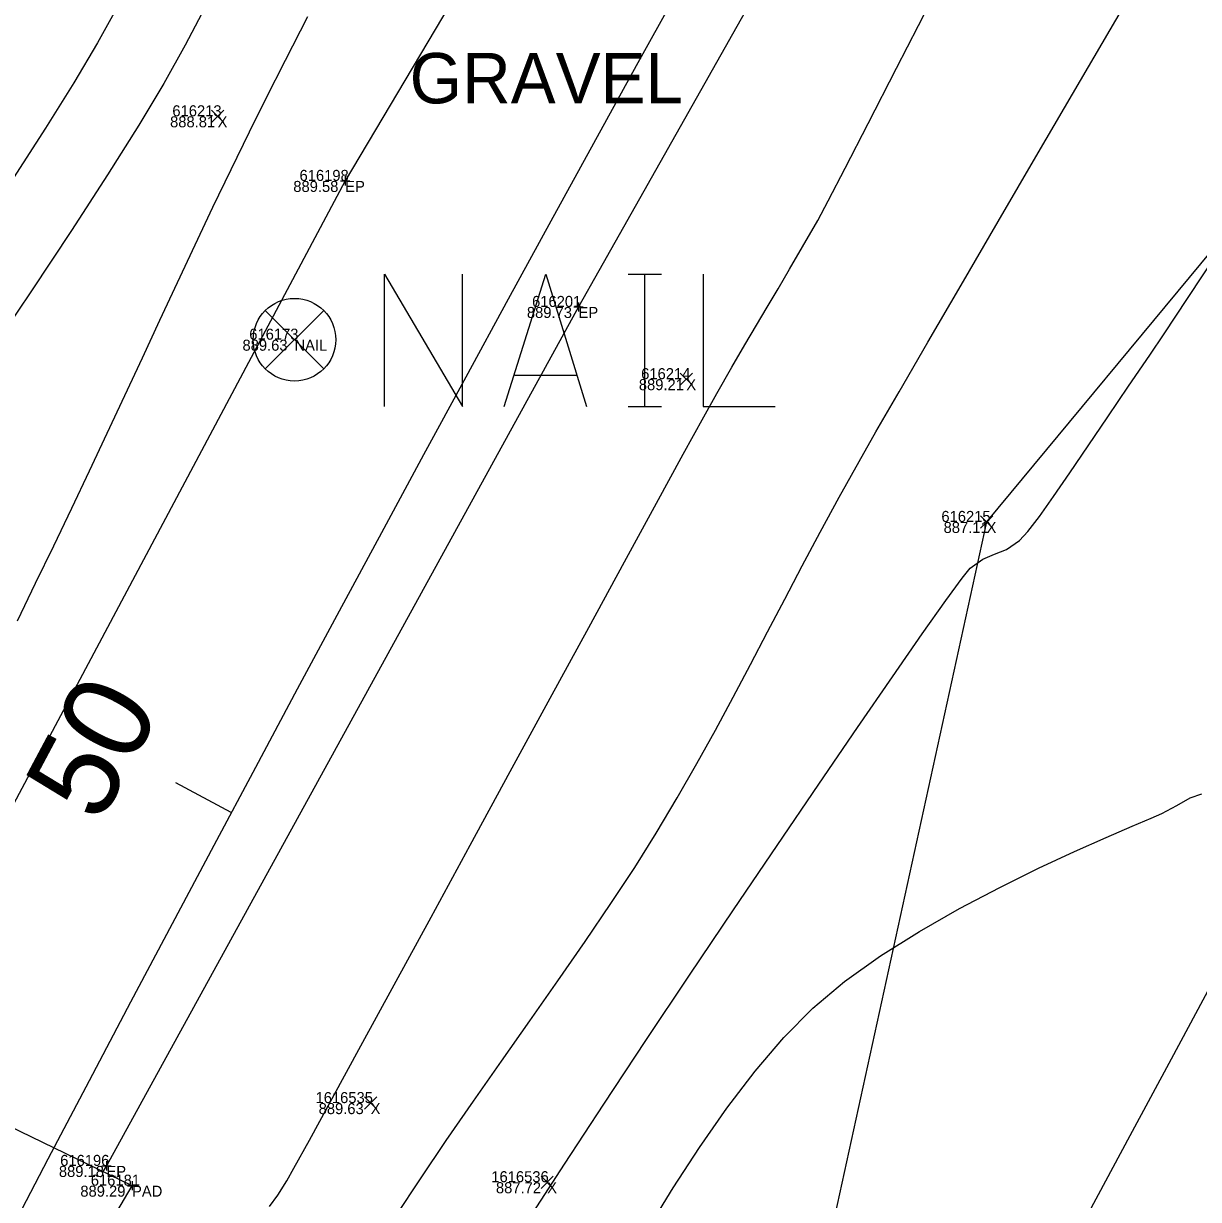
# Model space of a CAD drawing. Extents: x 1957117 to 1971063, y 701601 to 715861.
# Drawn here: x 1963583.65 to 1963620.97, y 706878 to 706915.33 of the extents above; entities that cross this region are included whole.
import ezdxf

# ---------------------------------------------------------------- set-up
doc = ezdxf.new("R2010")
doc.units = 0
for name, color, linetype in [('AP_X_Lights', 7, 'Continuous'), ('DT_X_Break_Line', 7, 'Continuous'), ('DT_X_Contour_Minor', 7, 'Continuous'), ('GE_X_CL_20', 7, 'Continuous'), ('HY_X_Water_Edge', 7, 'Continuous'), ('PM_P_Cells', 7, 'Continuous'), ('PV_P_Drive', 7, 'Continuous'), ('PV_P_Shoulder', 7, 'Continuous'), ('RD_X_Concrete_Pad', 7, 'Continuous'), ('RS_Raster1', 7, 'Continuous'), ('RW_X_Esmt_RR', 7, 'Continuous'), ('SC_Scratch1', 7, 'Continuous'), ('SC_Shading2', 7, 'Continuous'), ('SC_Shading5', 7, 'Continuous')]:
    doc.layers.add(name, color=color, linetype=linetype)

msp = doc.modelspace()

# ---------------------------------------------------------------- linework, layer by layer
at = {"layer": 'AP_X_Lights'}
for p, q in [((1963589.622, 706912.193), (1963590.01, 706912.583)), ((1963589.622, 706912.583), (1963590.01, 706912.193)), ((1963604.508, 706903.849), (1963604.896, 706904.239)), ((1963604.508, 706904.239), (1963604.896, 706903.849)), ((1963614.043, 706899.317), (1963614.431, 706899.707)), ((1963614.043, 706899.707), (1963614.431, 706899.317)), ((1963594.483, 706880.869), (1963594.871, 706881.259)), ((1963594.483, 706881.259), (1963594.871, 706880.869)), ((1963600.088, 706878.358), (1963600.476, 706878.748)), ((1963600.088, 706878.748), (1963600.476, 706878.358))]:
    msp.add_line(p, q, dxfattribs=at)
at = {"layer": 'DT_X_Break_Line'}
msp.add_lwpolyline([(1963899.517, 707277.373), (1963869.26, 707237.602), (1963831.235, 707203.335), (1963820.965, 707195.035), (1963812.613, 707181.208), (1963805.672, 707159.836), (1963786.526, 707112.387), (1963762.238, 707069.027), (1963734.112, 707027.99), (1963699.007, 706991.28), (1963670.32, 706952.909), (1963630.02, 706918.565), (1963614.237, 706899.512), (1963608.708, 706874.267)], dxfattribs=at)
at = {"layer": 'DT_X_Contour_Minor'}
for points in [[(1963589.637, 706916.267), (1963588.787, 706914.651), (1963588.111, 706913.432), (1963587.314, 706912.104), (1963586.324, 706910.534), (1963585.176, 706908.766), (1963583.902, 706906.846), (1963582.535, 706904.818)], [(1963589.637, 706916.267), (1963588.787, 706914.651), (1963588.111, 706913.432), (1963587.314, 706912.104), (1963586.324, 706910.534), (1963585.176, 706908.766), (1963583.902, 706906.846), (1963582.535, 706904.818)], [(1963591.467, 706877.78), (1963591.725, 706878.145), (1963592.013, 706878.592), (1963592.24, 706878.995), (1963592.734, 706879.892), (1963593.455, 706881.21), (1963594.365, 706882.877), (1963595.424, 706884.82), (1963596.594, 706886.968), (1963597.836, 706889.247), (1963599.11, 706891.587), (1963600.378, 706893.915), (1963601.601, 706896.159), (1963602.74, 706898.245), (1963603.755, 706900.104), (1963604.607, 706901.661), (1963605.259, 706902.845), (1963605.67, 706903.584), (1963606.149, 706904.426), (1963606.561, 706905.136), (1963606.928, 706905.757), (1963607.272, 706906.334), (1963607.616, 706906.912), (1963607.982, 706907.533), (1963608.394, 706908.243), (1963608.874, 706909.085), (1963609.206, 706909.702), (1963609.75, 706910.744), (1963610.482, 706912.163), (1963611.381, 706913.912), (1963612.424, 706915.943)], [(1963591.467, 706877.78), (1963591.725, 706878.145), (1963592.013, 706878.592), (1963592.24, 706878.995), (1963592.734, 706879.892), (1963593.455, 706881.21), (1963594.365, 706882.877), (1963595.424, 706884.82), (1963596.594, 706886.968), (1963597.836, 706889.247), (1963599.11, 706891.587), (1963600.378, 706893.915), (1963601.601, 706896.159), (1963602.74, 706898.245), (1963603.755, 706900.104), (1963604.607, 706901.661), (1963605.259, 706902.845), (1963605.67, 706903.584), (1963606.149, 706904.426), (1963606.561, 706905.136), (1963606.928, 706905.757), (1963607.272, 706906.334), (1963607.616, 706906.912), (1963607.982, 706907.533), (1963608.394, 706908.243), (1963608.874, 706909.085), (1963609.206, 706909.702), (1963609.75, 706910.744), (1963610.482, 706912.163), (1963611.381, 706913.912), (1963612.424, 706915.943)], [(1963586.643, 706915.866), (1963586.007, 706914.721), (1963585.25, 706913.454), (1963584.349, 706912.015), (1963583.333, 706910.44)], [(1963586.643, 706915.866), (1963586.007, 706914.721), (1963585.25, 706913.454), (1963584.349, 706912.015), (1963583.333, 706910.44)], [(1963592.667, 706915.542), (1963591.962, 706914.16), (1963591.341, 706912.931), (1963590.817, 706911.881), (1963590.234, 706910.69), (1963589.66, 706909.497), (1963589.093, 706908.302), (1963588.531, 706907.106), (1963587.973, 706905.909), (1963587.417, 706904.712), (1963586.861, 706903.516), (1963586.304, 706902.321), (1963585.743, 706901.127), (1963585.178, 706899.935), (1963584.607, 706898.745), (1963584.027, 706897.559), (1963583.452, 706896.359)], [(1963592.667, 706915.542), (1963591.962, 706914.16), (1963591.341, 706912.931), (1963590.817, 706911.881), (1963590.234, 706910.69), (1963589.66, 706909.497), (1963589.093, 706908.302), (1963588.531, 706907.106), (1963587.973, 706905.909), (1963587.417, 706904.712), (1963586.861, 706903.516), (1963586.304, 706902.321), (1963585.743, 706901.127), (1963585.178, 706899.935), (1963584.607, 706898.745), (1963584.027, 706897.559), (1963583.452, 706896.359)], [(1963595.492, 706877.497), (1963596.256, 706878.662), (1963597.08, 706879.877), (1963597.946, 706881.128), (1963598.837, 706882.399), (1963599.736, 706883.677), (1963600.625, 706884.945), (1963601.488, 706886.19), (1963602.306, 706887.395), (1963603.063, 706888.548), (1963603.741, 706889.631), (1963604.407, 706890.752), (1963605.032, 706891.84), (1963605.624, 706892.903), (1963606.191, 706893.95), (1963606.742, 706894.986), (1963607.285, 706896.021), (1963607.83, 706897.061), (1963608.384, 706898.115), (1963608.956, 706899.191), (1963609.556, 706900.295), (1963610.191, 706901.435), (1963610.725, 706902.371), (1963611.46, 706903.646), (1963612.37, 706905.215), (1963613.429, 706907.032), (1963614.607, 706909.052), (1963615.88, 706911.229), (1963617.22, 706913.52), (1963618.6, 706915.877)], [(1963595.492, 706877.497), (1963596.256, 706878.662), (1963597.08, 706879.877), (1963597.946, 706881.128), (1963598.837, 706882.399), (1963599.736, 706883.677), (1963600.625, 706884.945), (1963601.488, 706886.19), (1963602.306, 706887.395), (1963603.063, 706888.548), (1963603.741, 706889.631), (1963604.407, 706890.752), (1963605.032, 706891.84), (1963605.624, 706892.903), (1963606.191, 706893.95), (1963606.742, 706894.986), (1963607.285, 706896.021), (1963607.83, 706897.061), (1963608.384, 706898.115), (1963608.956, 706899.191), (1963609.556, 706900.295), (1963610.191, 706901.435), (1963610.725, 706902.371), (1963611.46, 706903.646), (1963612.37, 706905.215), (1963613.429, 706907.032), (1963614.607, 706909.052), (1963615.88, 706911.229), (1963617.22, 706913.52), (1963618.6, 706915.877)], [(1963599.702, 706877.382), (1963600.832, 706879.126), (1963602.082, 706881.031), (1963603.417, 706883.046), (1963604.803, 706885.12), (1963606.203, 706887.202), (1963607.582, 706889.242), (1963608.906, 706891.188), (1963610.14, 706892.989), (1963611.247, 706894.595), (1963612.193, 706895.955), (1963612.943, 706897.017), (1963613.461, 706897.731), (1963613.713, 706898.046), (1963614.117, 706898.33), (1963614.493, 706898.484), (1963614.871, 706898.637), (1963615.279, 706898.919), (1963615.548, 706899.213), (1963615.913, 706899.688), (1963616.362, 706900.317), (1963616.882, 706901.071), (1963617.461, 706901.925), (1963618.084, 706902.85), (1963618.741, 706903.818), (1963619.417, 706904.804), (1963619.875, 706905.482), (1963620.617, 706906.603), (1963621.61, 706908.111)], [(1963599.702, 706877.382), (1963600.832, 706879.126), (1963602.082, 706881.031), (1963603.417, 706883.046), (1963604.803, 706885.12), (1963606.203, 706887.202), (1963607.582, 706889.242), (1963608.906, 706891.188), (1963610.14, 706892.989), (1963611.247, 706894.595), (1963612.193, 706895.955), (1963612.943, 706897.017), (1963613.461, 706897.731), (1963613.713, 706898.046), (1963614.117, 706898.33), (1963614.493, 706898.484), (1963614.871, 706898.637), (1963615.279, 706898.919), (1963615.548, 706899.213), (1963615.913, 706899.688), (1963616.362, 706900.317), (1963616.882, 706901.071), (1963617.461, 706901.925), (1963618.084, 706902.85), (1963618.741, 706903.818), (1963619.417, 706904.804), (1963619.875, 706905.482), (1963620.617, 706906.603), (1963621.61, 706908.111)], [(1963603.499, 706877.099), (1963604.286, 706878.379), (1963605.119, 706879.659), (1963605.988, 706880.903), (1963606.884, 706882.077), (1963607.799, 706883.148), (1963608.722, 706884.082), (1963609.73, 706884.924), (1963610.871, 706885.737), (1963612.102, 706886.512), (1963613.377, 706887.241), (1963614.653, 706887.913), (1963615.883, 706888.519), (1963617.024, 706889.052), (1963618.031, 706889.5), (1963618.859, 706889.856), (1963619.463, 706890.111), (1963619.799, 706890.254), (1963620.282, 706890.509), (1963620.706, 706890.749), (1963621.077, 706890.884)], [(1963603.499, 706877.099), (1963604.286, 706878.379), (1963605.119, 706879.659), (1963605.988, 706880.903), (1963606.884, 706882.077), (1963607.799, 706883.148), (1963608.722, 706884.082), (1963609.73, 706884.924), (1963610.871, 706885.737), (1963612.102, 706886.512), (1963613.377, 706887.241), (1963614.653, 706887.913), (1963615.883, 706888.519), (1963617.024, 706889.052), (1963618.031, 706889.5), (1963618.859, 706889.856), (1963619.463, 706890.111), (1963619.799, 706890.254), (1963620.282, 706890.509), (1963620.706, 706890.749), (1963621.077, 706890.884)]]:
    msp.add_lwpolyline(points, dxfattribs=at)
at = {"layer": 'GE_X_CL_20'}
msp.add_line((1963590.252, 706890.285), (1963588.487, 706891.226), dxfattribs=at)
msp.add_arc((1965275.353, 705991.399), 1909.859, 144.852303, 166.495347, dxfattribs=at)
at = {"layer": 'HY_X_Water_Edge'}
for points in [[(1963507.144, 706903.33), (1963523.919, 706880.458), (1963529.921, 706868.249), (1963547.712, 706848.264), (1963557.981, 706843.218), (1963575.318, 706815.786), (1963598.707, 706804.399), (1963631.311, 706798.601), (1963646.093, 706793.985), (1963654.481, 706790.313)], [(1963497.044, 706895.877), (1963527.257, 706861.448), (1963530.089, 706856.724), (1963550.098, 706825.465), (1963567.27, 706808.841), (1963599.052, 706796.957), (1963628.198, 706792.131), (1963651.538, 706783.095)]]:
    msp.add_spline(points, degree=3, dxfattribs=at)
at = {"layer": 'PM_P_Cells'}
for points in [[(1963619.36, 706953.198), (1963593.869, 706910.337), (1963579.027, 706882.479), (1963578.972, 706882.375)], [(1963625.675, 706949.531), (1963601.279, 706906.336), (1963586.287, 706879.07), (1963586.177, 706878.889)]]:
    msp.add_lwpolyline(points, dxfattribs=at)
at = {"layer": 'PV_P_Drive'}
for p, q in [((1963593.723, 706910.337), (1963594.015, 706910.337)), ((1963593.869, 706910.483), (1963593.869, 706910.191)), ((1963593.869, 706910.337), (1963593.869, 706910.337)), ((1963601.133, 706906.336), (1963601.425, 706906.336)), ((1963601.279, 706906.482), (1963601.279, 706906.19)), ((1963601.279, 706906.336), (1963601.279, 706906.336)), ((1963586.141, 706879.07), (1963586.433, 706879.07)), ((1963586.287, 706879.216), (1963586.287, 706878.924)), ((1963586.287, 706879.07), (1963586.287, 706879.07)), ((1963587.1, 706878.589), (1963587.1, 706878.297)), ((1963586.954, 706878.443), (1963587.246, 706878.443)), ((1963587.1, 706878.443), (1963587.1, 706878.443))]:
    msp.add_line(p, q, dxfattribs=at)
at = {"layer": 'RD_X_Concrete_Pad'}
msp.add_lwpolyline([(1963572.178, 706868.089), (1963579.007, 706864.737), (1963587.1, 706878.443), (1963578.238, 706882.73)], close=True, dxfattribs=at)
at = {"layer": 'RW_X_Esmt_RR'}
for radius, end in [(1929.859, 154.913686), (1879.859, 166.495347)]:
    msp.add_arc((1965275.353, 705991.399), radius, 144.852303, end, dxfattribs=at)
at = {"layer": 'SC_Shading2'}
for p, q in [((1963591.33, 706906.225), (1963593.186, 706904.369)), ((1963591.33, 706904.369), (1963593.186, 706906.225))]:
    msp.add_line(p, q, dxfattribs=at)
for points in [[(1963595.118, 706903.172), (1963595.118, 706907.372), (1963597.598, 706903.172), (1963597.598, 706907.372)], [(1963598.921, 706903.172), (1963600.244, 706907.372), (1963601.533, 706903.172)], [(1963602.856, 706907.372), (1963603.914, 706907.372)], [(1963603.385, 706903.172), (1963603.385, 706907.372)], [(1963605.237, 706907.372), (1963605.237, 706903.172), (1963607.519, 706903.172)], [(1963601.203, 706904.164), (1963599.252, 706904.164)], [(1963602.856, 706903.172), (1963603.914, 706903.172)]]:
    msp.add_lwpolyline(points, dxfattribs=at)
msp.add_circle((1963592.258, 706905.297), 1.312, dxfattribs=at)
at = {"layer": 'SC_Shading5'}
for points in [[(1963589.678, 706586.994), (1963626.625, 706689.548), (1963651.76, 706746.832), (1963668.09, 706778.596), (1963682.768, 706805.402), (1963734.424, 706911.594), (1963826.849, 707116.717), (1963877.258, 707215.645), (1963964.981, 707354.472), (1964070.526, 707509.355), (1964132.574, 707601.994), (1964163.9, 707642.169), (1964191.2, 707685.167), (1964278.98, 707807.131), (1964326.11, 707874.364), (1964396.427, 707968.962), (1964508.519, 708133.679), (1964655.588, 708336.552), (1964745.319, 708429.172), (1964840.327, 708522.317), (1964988.178, 708660.245), (1965089.796, 708739.041), (1965251.743, 708835.216), (1965415.807, 708922.048), (1965866.2, 709149.38), (1966173.543, 709294.131), (1966283.627, 709338.196), (1966534.003, 709419.214), (1966689.084, 709471.266), (1967008.468, 709641.817), (1967166.677, 709750.124), (1967422.113, 709931.083), (1967818.707, 710198.831), (1968187.021, 710459.852), (1968360.589, 710592.493), (1968496.543, 710707.847), (1968606.427, 710809.378), (1968733.391, 710937.091), (1968807.28, 711025.4), (1968843.008, 711077.094), (1968863.233, 711106.099), (1968909.747, 711171.311), (1968974.133, 711279.559), (1969130.932, 711546.915), (1969247.433, 711744.686), (1969402.714, 712016.424), (1969505.287, 712191.789), (1969666.311, 712460.805), (1969771.586, 712639.896), (1969880.058, 712820.917), (1969964.994, 712955.706), (1969990.005, 713000.084), (1970030.065, 713068.479)], [(1963609.915, 706579.703), (1963646.615, 706681.572), (1963671.193, 706737.585), (1963687.092, 706768.511), (1963701.884, 706795.526), (1963753.906, 706902.469), (1963846.249, 707107.41), (1963895.973, 707204.994), (1963982.966, 707342.667), (1964088.35, 707497.312), (1964150.015, 707589.379), (1964181.502, 707629.761), (1964209.024, 707673.109), (1964296.517, 707794.674), (1964343.552, 707861.772), (1964413.958, 707956.489), (1964526.123, 708121.313), (1964672.104, 708322.686), (1964760.576, 708414.006), (1964855.195, 708506.77), (1965002.134, 708643.847), (1965101.925, 708721.226), (1965262.272, 708816.451), (1965425.685, 708902.939), (1965875.63, 709130.044), (1966182.13, 709274.398), (1966290.944, 709317.954), (1966540.737, 709398.785), (1966697.632, 709451.445), (1967019.644, 709623.399), (1967178.971, 709732.471), (1967434.35, 709913.39), (1967830.945, 710181.14), (1968199.774, 710442.525), (1968374.086, 710575.735), (1968510.806, 710691.739), (1968621.36, 710793.889), (1968749.296, 710922.58), (1968824.413, 711012.355), (1968860.678, 711064.827), (1968880.812, 711093.701), (1968927.778, 711159.547), (1968992.655, 711268.62), (1969149.476, 711536.015), (1969266.039, 711733.891), (1969421.336, 712005.657), (1969523.8, 712180.835), (1969684.812, 712449.831), (1969790.084, 712628.917), (1969898.385, 712809.653), (1969983.474, 712944.685), (1970008.657, 712989.367), (1970048.626, 713057.607)]]:
    msp.add_spline(points, degree=3, dxfattribs=at)

# ---------------------------------------------------------------- texts
at = {"layer": 'DT_X_Break_Line'}
msp.add_text('GRAVEL', height=1.6, dxfattribs=at).set_placement((1963595.917, 706912.798))
at = {"layer": 'GE_X_CL_20'}
msp.add_text('50', height=2.8, rotation=61.9231, dxfattribs=at).set_placement((1963586.071, 706889.883))
at = {"layer": 'PV_P_Shoulder'}
for s, p in [('888.81', (1963588.308, 706912.038)), ('889.58', (1963592.221, 706909.987)), ('889.73', (1963599.639, 706905.986)), ('889.63', (1963590.607, 706904.947)), ('889.21', (1963603.194, 706903.694)), ('887.11', (1963612.872, 706899.162)), ('889.63', (1963593.026, 706880.714)), ('889.18', (1963584.777, 706878.72)), ('887.72', (1963598.656, 706878.203)), ('889.29', (1963585.458, 706878.093))]:
    msp.add_text(s, height=0.35, dxfattribs=at).set_placement(p)
at = {"layer": 'RS_Raster1'}
for s, p in [('616213', (1963588.381, 706912.388)), ('616198', (1963592.42, 706910.337)), ('616201', (1963599.804, 706906.336)), ('616173', (1963590.823, 706905.297)), ('616214', (1963603.269, 706904.044)), ('616215', (1963612.802, 706899.512)), ('1616535', (1963592.927, 706881.064)), ('616196', (1963584.819, 706879.07)), ('616181', (1963585.791, 706878.443)), ('1616536', (1963598.51, 706878.553))]:
    msp.add_text(s, height=0.35, dxfattribs=at).set_placement(p)
at = {"layer": 'SC_Scratch1'}
for s, p in [('X', (1963589.816, 706912.038)), ('EP', (1963593.869, 706909.987)), ('EP', (1963601.279, 706905.986)), ('NAIL', (1963592.258, 706904.947)), ('X', (1963604.702, 706903.694)), ('X', (1963614.237, 706899.162)), ('X', (1963594.677, 706880.714)), ('EP', (1963586.287, 706878.72)), ('PAD', (1963587.1, 706878.093)), ('X', (1963600.282, 706878.203))]:
    msp.add_text(s, height=0.35, dxfattribs=at).set_placement(p)

doc.saveas('drawing.dxf')
